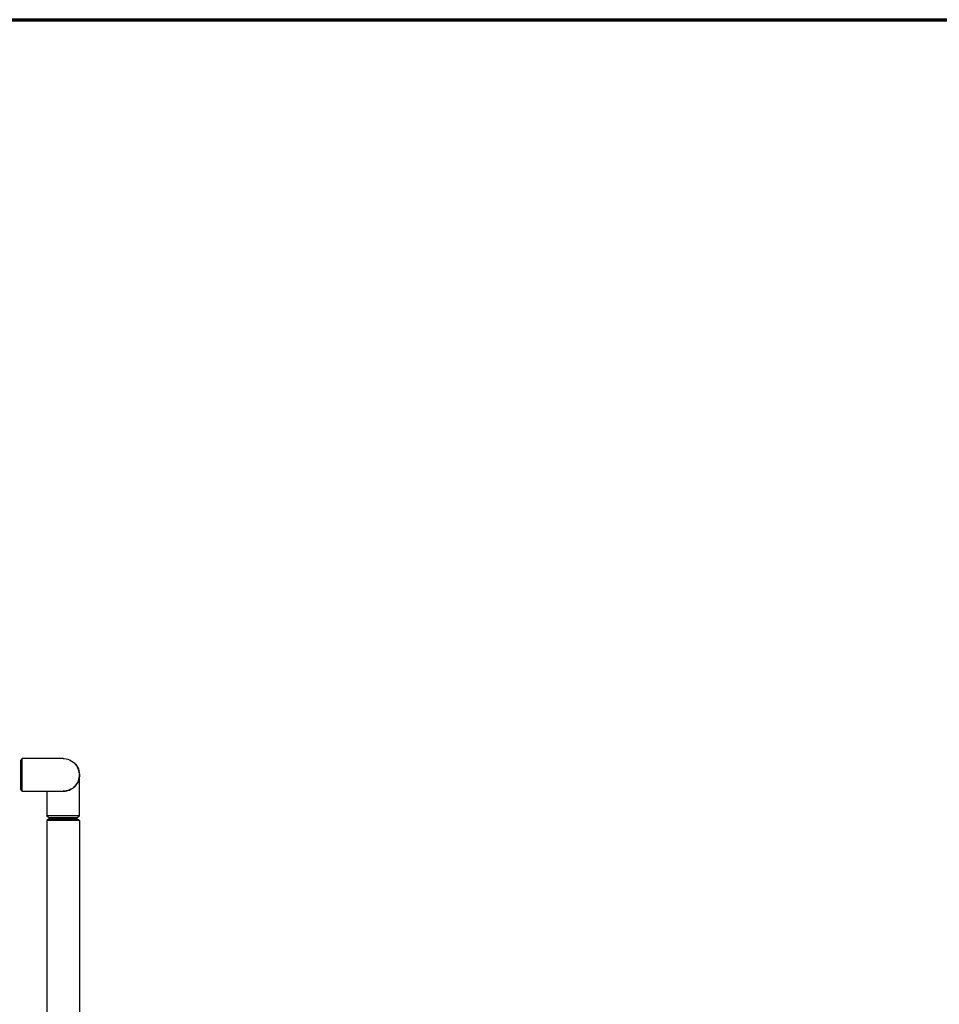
# Model space of a CAD drawing. Header units: inches. Extents: x 24 to 1128, y -69 to 748.
# Tile 660 of 661: x 733 to 814, y 662 to 748. Entities that reach past the tile are written whole.
import ezdxf

# ---------------------------------------------------------------- set-up
doc = ezdxf.new("R2010")
doc.units = ezdxf.units.IN
doc.header["$LTSCALE"] = 32
doc.header["$MEASUREMENT"] = 0
doc.layers.add('Border (ANSI)', color=7, linetype='Continuous', lineweight=70)
doc.layers.add('Visible (ANSI)', color=7, linetype='Continuous', lineweight=30)

# ---------------------------------------------------------------- blocks, each defined once
blk = doc.blocks.new('Borders SUPERIOR BORDER')
at = {"layer": 'Border (ANSI)'}
blk.add_line((0.75, 23.375), (35.25, 23.375), dxfattribs=at)

msp = doc.modelspace()

# ---------------------------------------------------------------- linework, layer by layer
at = {"layer": 'Visible (ANSI)'}
for p, q in [((732.90513, 682.92099), (732.90513, 680.41605)), ((736.65243, 683.10853), (733.04752, 683.10853)), ((738.09513, 678.06092), (738.09513, 681.66583)), ((733.04752, 680.22853), (736.65243, 680.22853)), ((735.21513, 680.22853), (735.21513, 678.06092)), ((735.40513, 677.79353), (735.21763, 677.64966)), ((738.09263, 677.64966), (735.21763, 677.64966)), ((735.21763, 677.64966), (735.21763, 657.8224)), ((735.40267, 677.91853), (736.65513, 677.91853)), ((735.40513, 677.79353), (737.90513, 677.79353)), ((736.65513, 677.91853), (737.90762, 677.91853)), ((737.90513, 677.79353), (738.09263, 677.64966)), ((738.09263, 677.64966), (738.09263, 657.8224))]:
    msp.add_line(p, q, dxfattribs=at)
for points in [[(732.90513, 682.92103), (732.9526, 682.98353), (733.00006, 683.04603), (733.04752, 683.10853)], [(733.04752, 680.22853), (733.00006, 680.29103), (732.9526, 680.35353), (732.90513, 680.41603)], [(736.5429, 680.22854), (736.58024, 680.22561), (736.61768, 680.22414), (736.65513, 680.22414)], [(735.40263, 677.91853), (735.34013, 677.96599), (735.27763, 678.01346), (735.21513, 678.06092)], [(738.09513, 678.06092), (738.03263, 678.01346), (737.97013, 677.96599), (737.90763, 677.91853)]]:
    msp.add_open_spline(points, degree=3, dxfattribs=at)
for points, knots in [([(733.04752, 680.22855), (733.04752, 680.22863), (733.04752, 680.26388), (733.04752, 680.41111), (733.04751, 680.53449), (733.04751, 680.84577), (733.04751, 681.03327), (733.04751, 681.44077), (733.04751, 681.66105), (733.04751, 682.08748), (733.04751, 682.29337), (733.04751, 682.65229), (733.04751, 682.80456), (733.04752, 683.02276), (733.04752, 683.0886), (733.04752, 683.10722), (733.04752, 683.10851), (733.04752, 683.10848)], [-1.57267431, -1.57267431, -1.57267431, -1.57267431, -1.1908901, -1.1908901, -0.74775686, -0.74775686, -0.30609723, -0.30609723, 0.1436733, 0.1436733, 0.59274122, 0.59274122, 1.04590561, 1.04590561, 1.49882494, 1.49882494, 1.57267431, 1.57267431, 1.57267431, 1.57267431]), ([(736.65243, 683.10848), (736.68788, 683.10851), (736.72332, 683.10722), (736.97545, 683.0886), (737.18831, 683.02276), (737.56414, 682.80456), (737.72681, 682.65229), (737.96824, 682.29337), (738.04759, 682.08748), (738.10922, 681.66105), (738.09131, 681.44077), (737.96266, 681.03327), (737.85371, 680.84577), (737.56547, 680.53449), (737.38612, 680.41111), (737.01881, 680.26388), (736.83567, 680.22863), (736.65243, 680.22855)], [-1.57267427, -1.57267427, -1.57267427, -1.57267427, -1.49882494, -1.49882494, -1.04590561, -1.04590561, -0.59274122, -0.59274122, -0.1436733, -0.1436733, 0.30609723, 0.30609723, 0.74775686, 0.74775686, 1.1908901, 1.1908901, 1.57267427, 1.57267427, 1.57267427, 1.57267427]), ([(736.65513, 680.22414), (736.79886, 680.22414), (736.94257, 680.24587), (737.26376, 680.34519), (737.43596, 680.43942), (737.72849, 680.68625), (737.84923, 680.83811), (738.03028, 681.19099), (738.0844, 681.39496), (738.10289, 681.80566), (738.06783, 682.01215), (737.91927, 682.38276), (737.80982, 682.54827), (737.67229, 682.68569)], [-3.14159265, -3.14159265, -3.14159265, -3.14159265, -2.84306953, -2.84306953, -2.44315297, -2.44315297, -2.04730492, -2.04730492, -1.61773044, -1.61773044, -1.1908901, -1.1908901, -0.78539816, -0.78539816, -0.78539816, -0.78539816]), ([(736.65513, 678.06085), (736.52193, 678.06085), (736.38874, 678.06085), (736.0497, 678.06087), (735.85299, 678.06088), (735.52795, 678.0609), (735.39974, 678.06091), (735.25039, 678.06092), (735.21531, 678.06092), (735.21518, 678.06092)], [-3.14159265, -3.14159265, -3.14159265, -3.14159265, -2.86492266, -2.86492266, -2.40917784, -2.40917784, -1.95396487, -1.95396487, -1.57267427, -1.57267427, -1.57267427, -1.57267427]), ([(738.09512, 678.06092), (738.09513, 678.06092), (738.09465, 678.06092), (738.0844, 678.06092), (738.03028, 678.06092), (737.84923, 678.06091), (737.72849, 678.0609), (737.43596, 678.06088), (737.26376, 678.06087), (736.94257, 678.06085), (736.79886, 678.06085), (736.65513, 678.06085)], [1.57267427, 1.57267427, 1.57267427, 1.57267427, 1.61773044, 1.61773044, 2.04730492, 2.04730492, 2.44315297, 2.44315297, 2.84306953, 2.84306953, 3.14159265, 3.14159265, 3.14159265, 3.14159265])]:
    msp.add_open_spline(points, degree=3, knots=knots, dxfattribs=at)

# ---------------------------------------------------------------- block references
at = {"xscale": 32, "yscale": 32, "zscale": 32}
msp.add_blockref('Borders SUPERIOR BORDER', (0, 0), dxfattribs=at)

doc.saveas('drawing.dxf')
